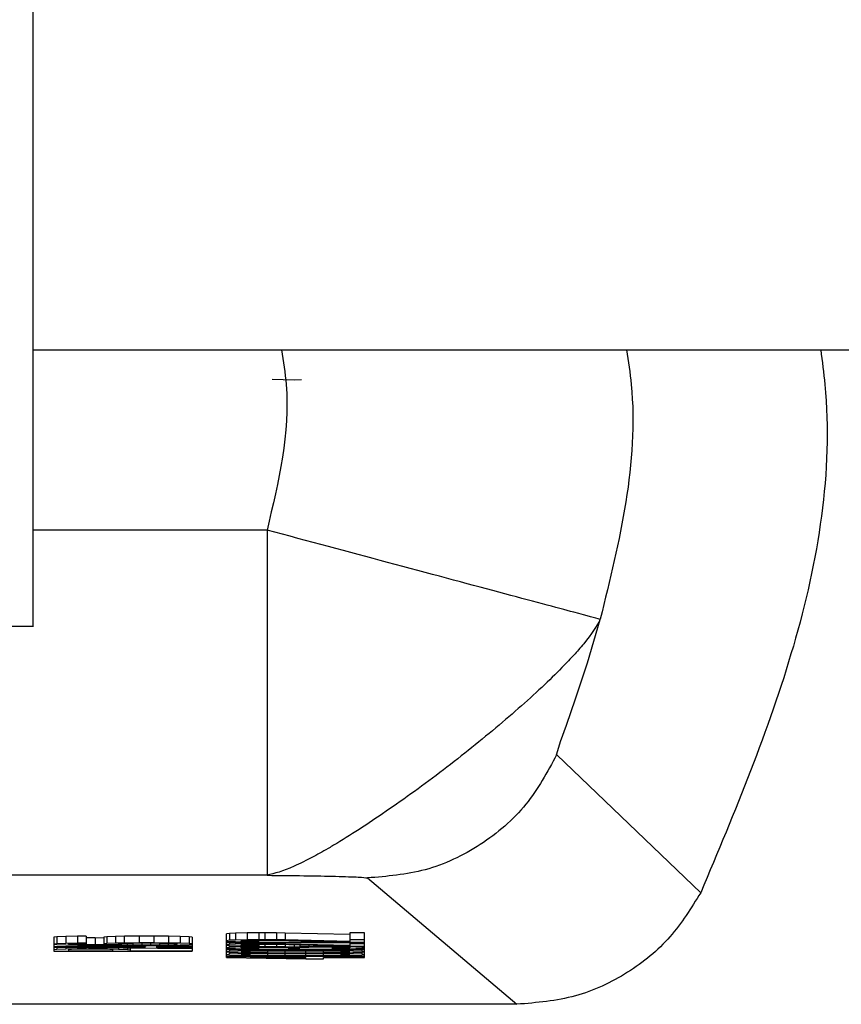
# Model space of a CAD drawing. Header units: inches. Extents: x 170 to 312, y 215 to 248.
# Tile 418 of 557: x 250.5089 to 250.5382, y 242.9916 to 243.0267. Entities that reach past the tile are written whole.
import ezdxf

# ---------------------------------------------------------------- set-up
doc = ezdxf.new("R2010")
doc.units = ezdxf.units.IN
doc.header["$LTSCALE"] = 0.25
doc.header["$MEASUREMENT"] = 0
doc.layers.add('STANDARD MOTOR LH', color=7, linetype='Continuous')

msp = doc.modelspace()

# ---------------------------------------------------------------- linework, layer by layer
at = {"layer": 'STANDARD MOTOR LH'}
for p, q in [((250.5093737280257, 243.0149654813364), (250.5438348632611, 243.0149648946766)), ((250.518296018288, 243.0139018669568), (250.5179033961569, 243.0139071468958)), ((250.5186887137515, 243.013890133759), (250.518296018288, 243.0139018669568)), ((250.5189504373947, 243.0139042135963), (250.5186887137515, 243.013890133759)), ((250.5177188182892, 243.0085444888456), (250.5093860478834, 243.0085444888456)), ((250.507473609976, 243.0051230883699), (250.5093984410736, 243.0051225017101)), ((250.5331737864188, 242.9956244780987), (250.5280416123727, 243.0005359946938)), ((250.5177188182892, 242.9962445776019), (250.4789074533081, 242.9962445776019)), ((250.5212985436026, 242.9961501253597), (250.5266254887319, 242.9916475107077)), ((250.5163804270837, 242.9941742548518), (250.5162757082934, 242.9941607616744)), ((250.5162757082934, 242.9933200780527), (250.5162757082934, 242.9941607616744)), ((250.5165898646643, 242.99418364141), (250.5163804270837, 242.9941742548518)), ((250.5163804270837, 242.9941742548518), (250.5163804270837, 242.9939284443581)), ((250.5170086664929, 242.9941924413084), (250.5165898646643, 242.99418364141)), ((250.5165898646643, 242.99418364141), (250.5165898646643, 242.9939372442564)), ((250.5174274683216, 242.9941947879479), (250.5170086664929, 242.9941924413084)), ((250.5170086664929, 242.9941924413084), (250.5170086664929, 242.9939466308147)), ((250.5176369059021, 242.9941947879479), (250.5174274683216, 242.9941947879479)), ((250.5174274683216, 242.9941947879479), (250.5174274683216, 242.9939489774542)), ((250.5180557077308, 242.9941924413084), (250.5176369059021, 242.9941947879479)), ((250.5176369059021, 242.9941947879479), (250.5176369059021, 242.9939489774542)), ((250.5183698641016, 242.9941877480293), (250.5180557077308, 242.9941924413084)), ((250.5180557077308, 242.9941924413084), (250.5180557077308, 242.9939466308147)), ((250.5206734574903, 242.99413084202), (250.5183698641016, 242.9941877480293)), ((250.5183698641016, 242.9941877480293), (250.5183698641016, 242.9939419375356)), ((250.5211969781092, 242.9941947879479), (250.5206734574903, 242.9941947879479)), ((250.5206734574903, 242.9941947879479), (250.5206734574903, 242.9938850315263)), ((250.5211969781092, 242.9933200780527), (250.5211969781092, 242.9941947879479)), ((250.5102288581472, 242.9940534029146), (250.5101241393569, 242.9940422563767)), ((250.5101241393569, 242.9940422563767), (250.5101241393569, 242.9935389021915)), ((250.5102288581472, 242.9938075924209), (250.5101241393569, 242.993796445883)), ((250.5105429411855, 242.9940651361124), (250.5102288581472, 242.9940534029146)), ((250.5102288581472, 242.9940534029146), (250.5102288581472, 242.9938075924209)), ((250.5105429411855, 242.9938193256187), (250.5102288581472, 242.9938075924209)), ((250.5109618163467, 242.994072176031), (250.5105429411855, 242.9940651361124)), ((250.5105429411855, 242.9940651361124), (250.5105429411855, 242.9938193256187)), ((250.5109618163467, 242.9938257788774), (250.5105429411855, 242.9938193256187)), ((250.5106476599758, 242.9937987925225), (250.5107523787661, 242.9938052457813)), ((250.5106476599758, 242.9937847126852), (250.5106476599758, 242.9937987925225)), ((250.5107523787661, 242.9938052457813), (250.5109618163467, 242.9938122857)), ((250.5107523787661, 242.9938052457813), (250.5107523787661, 242.9937782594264)), ((250.511275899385, 242.9940739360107), (250.5109618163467, 242.994072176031)), ((250.5109618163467, 242.994072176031), (250.5109618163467, 242.9938257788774)), ((250.511275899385, 242.993828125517), (250.5109618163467, 242.9938257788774)), ((250.5109618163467, 242.9938122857), (250.511275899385, 242.9938169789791)), ((250.5109618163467, 242.9938122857), (250.5109618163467, 242.9937712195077)), ((250.511275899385, 242.9940739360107), (250.511275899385, 242.9937665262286)), ((250.5115900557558, 242.9940105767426), (250.511275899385, 242.9940129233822)), ((250.5119041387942, 242.9940094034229), (250.5115900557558, 242.9940105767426)), ((250.5115900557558, 242.9940105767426), (250.5115900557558, 242.993764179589)), ((250.5120088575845, 242.9940557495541), (250.5119041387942, 242.9940446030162)), ((250.5119041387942, 242.9940446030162), (250.5119041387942, 242.9937870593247)), ((250.5120088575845, 242.9938099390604), (250.5119041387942, 242.9937987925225)), ((250.5123230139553, 242.9940674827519), (250.5120088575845, 242.9940557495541)), ((250.5120088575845, 242.9940557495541), (250.5120088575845, 242.9938099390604)), ((250.5123230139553, 242.9938210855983), (250.5120088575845, 242.9938099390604)), ((250.5126370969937, 242.9940739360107), (250.5123230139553, 242.9940674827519)), ((250.5123230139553, 242.9940674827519), (250.5123230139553, 242.9938210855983)), ((250.5126370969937, 242.993828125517), (250.5123230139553, 242.9938210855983)), ((250.5125323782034, 242.9938075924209), (250.5124277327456, 242.9938005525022)), ((250.5124277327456, 242.9938005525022), (250.5124277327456, 242.9937847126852)), ((250.512741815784, 242.9938146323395), (250.5125323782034, 242.9938075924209)), ((250.5125323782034, 242.9937782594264), (250.5125323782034, 242.9938075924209)), ((250.5131606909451, 242.9940786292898), (250.5126370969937, 242.9940739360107)), ((250.5126370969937, 242.993828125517), (250.5126370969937, 242.9940739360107)), ((250.5131606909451, 242.9938328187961), (250.5126370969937, 242.993828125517)), ((250.5129512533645, 242.9938193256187), (250.512741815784, 242.9938146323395)), ((250.512741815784, 242.9937712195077), (250.512741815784, 242.9938146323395)), ((250.5132653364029, 242.9938210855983), (250.5129512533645, 242.9938193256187)), ((250.5129512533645, 242.9937665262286), (250.5129512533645, 242.9938193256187)), ((250.513684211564, 242.9940786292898), (250.5131606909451, 242.9940786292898)), ((250.5131606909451, 242.9940786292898), (250.5131606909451, 242.9938328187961)), ((250.513684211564, 242.9938328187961), (250.5131606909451, 242.9938328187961)), ((250.5135794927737, 242.9938210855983), (250.5132653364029, 242.9938210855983)), ((250.5132653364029, 242.993764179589), (250.5132653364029, 242.9938210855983)), ((250.5138935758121, 242.9938193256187), (250.5135794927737, 242.9938210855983)), ((250.5135794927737, 242.993764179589), (250.5135794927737, 242.9938210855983)), ((250.5142077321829, 242.9940739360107), (250.513684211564, 242.9940786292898)), ((250.513684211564, 242.9940786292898), (250.513684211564, 242.9938328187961)), ((250.5142077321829, 242.993828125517), (250.513684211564, 242.9938328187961)), ((250.5142077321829, 242.9938146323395), (250.5138935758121, 242.9938193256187)), ((250.5138935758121, 242.9937665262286), (250.5138935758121, 242.9938193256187)), ((250.5146265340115, 242.9940674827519), (250.5142077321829, 242.9940739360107)), ((250.5142077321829, 242.9940739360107), (250.5142077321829, 242.993828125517)), ((250.5146265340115, 242.9938210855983), (250.5142077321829, 242.993828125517)), ((250.5144171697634, 242.9938075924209), (250.5142077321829, 242.9938146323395)), ((250.5142077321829, 242.9937712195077), (250.5142077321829, 242.9938146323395)), ((250.5145218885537, 242.9938005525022), (250.5144171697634, 242.9938075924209)), ((250.5144171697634, 242.9937782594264), (250.5144171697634, 242.9938075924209)), ((250.5145218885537, 242.9937847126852), (250.5145218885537, 242.9938005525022)), ((250.5149406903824, 242.9940557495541), (250.5146265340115, 242.9940674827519)), ((250.5146265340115, 242.9940674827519), (250.5146265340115, 242.9938210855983)), ((250.5149406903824, 242.9938099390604), (250.5146265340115, 242.9938210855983)), ((250.5150454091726, 242.9940446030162), (250.5149406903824, 242.9940557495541)), ((250.5149406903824, 242.9940557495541), (250.5149406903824, 242.9938099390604)), ((250.5150454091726, 242.9937987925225), (250.5149406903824, 242.9938099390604)), ((250.5150454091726, 242.9940446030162), (250.5150454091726, 242.9935389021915)), ((250.5163804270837, 242.9939284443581), (250.5162757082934, 242.9939149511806)), ((250.5162757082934, 242.9939055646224), (250.5163804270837, 242.9938897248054)), ((250.5211969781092, 242.9938486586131), (250.5162757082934, 242.9938486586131)), ((250.5170086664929, 242.9938210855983), (250.5162757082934, 242.9938351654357)), ((250.5165898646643, 242.9939372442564), (250.5163804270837, 242.9939284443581)), ((250.5163804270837, 242.9938897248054), (250.5165898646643, 242.9938803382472)), ((250.5163804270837, 242.9938328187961), (250.5163804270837, 242.9937823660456)), ((250.5170086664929, 242.9939466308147), (250.5165898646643, 242.9939372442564)), ((250.5165898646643, 242.9938803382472), (250.5170086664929, 242.9938715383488)), ((250.5165898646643, 242.9938292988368), (250.5165898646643, 242.9937917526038)), ((250.5170086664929, 242.9938005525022), (250.5165898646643, 242.9937917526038)), ((250.5167992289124, 242.9939126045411), (250.5169039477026, 242.993923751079)), ((250.5167992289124, 242.9939032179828), (250.5167992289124, 242.9939126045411)), ((250.5169039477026, 242.9938920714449), (250.5167992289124, 242.9939032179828)), ((250.5169039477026, 242.993923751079), (250.5171133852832, 242.9939307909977)), ((250.5169039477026, 242.993923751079), (250.5169039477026, 242.9938920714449)), ((250.5171133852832, 242.9938850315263), (250.5169039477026, 242.9938920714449)), ((250.5174274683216, 242.9939489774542), (250.5170086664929, 242.9939466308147)), ((250.5170086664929, 242.9938715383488), (250.5174274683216, 242.9938691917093)), ((250.5178463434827, 242.9938210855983), (250.5170086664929, 242.9938210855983)), ((250.5170086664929, 242.9938210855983), (250.5170086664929, 242.9938005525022)), ((250.5174274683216, 242.9938028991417), (250.5170086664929, 242.9938005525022)), ((250.5171133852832, 242.9939307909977), (250.5174274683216, 242.9939348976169)), ((250.5171133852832, 242.9939307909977), (250.5171133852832, 242.9938850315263)), ((250.5174274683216, 242.9938803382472), (250.5171133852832, 242.9938850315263)), ((250.5211969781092, 242.9938351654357), (250.5171133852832, 242.9938351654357)), ((250.5171133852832, 242.9938351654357), (250.5178463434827, 242.9938210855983)), ((250.5176369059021, 242.9939489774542), (250.5174274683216, 242.9939489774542)), ((250.5174274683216, 242.9939348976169), (250.5176369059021, 242.9939348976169)), ((250.5174274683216, 242.9938691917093), (250.5174274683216, 242.9939348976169)), ((250.5174274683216, 242.9938210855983), (250.5174274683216, 242.9938028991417)), ((250.5176369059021, 242.9938028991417), (250.5174274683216, 242.9938028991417)), ((250.5180557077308, 242.9939466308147), (250.5176369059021, 242.9939489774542)), ((250.5176369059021, 242.9939348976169), (250.5180557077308, 242.9939307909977)), ((250.5176369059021, 242.9938210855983), (250.5176369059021, 242.9938028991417)), ((250.5180557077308, 242.9938005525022), (250.5176369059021, 242.9938028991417)), ((250.5178463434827, 242.9938351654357), (250.5178463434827, 242.9938210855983)), ((250.5183698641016, 242.9939419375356), (250.5180557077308, 242.9939466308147)), ((250.5180557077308, 242.9939307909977), (250.5206734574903, 242.9938668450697)), ((250.5180557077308, 242.9938351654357), (250.5180557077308, 242.9938005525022)), ((250.5183698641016, 242.993796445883), (250.5180557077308, 242.9938005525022)), ((250.5206734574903, 242.9938850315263), (250.5183698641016, 242.9939419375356)), ((250.5183698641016, 242.9938351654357), (250.5183698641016, 242.993796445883)), ((250.5206734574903, 242.9937395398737), (250.5183698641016, 242.993796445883)), ((250.5211969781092, 242.9939489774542), (250.5206734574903, 242.9939489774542)), ((250.5206734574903, 242.9938668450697), (250.5211969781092, 242.9938668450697)), ((250.5206734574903, 242.9938351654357), (250.5206734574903, 242.9937395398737)), ((250.5211969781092, 242.9938028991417), (250.5206734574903, 242.9938028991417)), ((250.5101241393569, 242.9937870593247), (250.5102288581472, 242.9937759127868)), ((250.5150454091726, 242.993732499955), (250.5101241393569, 242.9936961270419)), ((250.5101241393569, 242.9936779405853), (250.5150454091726, 242.9936415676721)), ((250.5102288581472, 242.993605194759), (250.5101241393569, 242.9935934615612)), ((250.5101241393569, 242.9935389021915), (250.5150454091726, 242.9935389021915)), ((250.5102288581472, 242.9937759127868), (250.5105429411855, 242.993764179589)), ((250.5102288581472, 242.9936773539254), (250.5102288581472, 242.993605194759)), ((250.5105429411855, 242.9936139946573), (250.5102288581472, 242.993605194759)), ((250.5105429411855, 242.993764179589), (250.5109618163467, 242.9937577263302)), ((250.5133700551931, 242.9937072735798), (250.5105429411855, 242.9936867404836)), ((250.5105429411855, 242.9936867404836), (250.5133700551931, 242.9936662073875)), ((250.5105429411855, 242.9936750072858), (250.5105429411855, 242.9936139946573)), ((250.5109618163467, 242.993621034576), (250.5105429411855, 242.9936139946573)), ((250.5107523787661, 242.9937782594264), (250.5106476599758, 242.9937847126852)), ((250.5107523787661, 242.9936028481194), (250.5106476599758, 242.9935958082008)), ((250.5106476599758, 242.9935958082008), (250.5106476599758, 242.9935523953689)), ((250.5106476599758, 242.9935523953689), (250.512218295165, 242.9935523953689)), ((250.5109618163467, 242.9937712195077), (250.5107523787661, 242.9937782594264)), ((250.5109618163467, 242.9936075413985), (250.5107523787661, 242.9936028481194)), ((250.511275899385, 242.9937665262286), (250.5109618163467, 242.9937712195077)), ((250.5109618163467, 242.9937577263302), (250.5114853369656, 242.9937530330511)), ((250.5109618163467, 242.9936714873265), (250.5109618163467, 242.993621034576)), ((250.511275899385, 242.9936233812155), (250.5109618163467, 242.993621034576)), ((250.511275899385, 242.9936093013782), (250.5109618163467, 242.9936075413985)), ((250.5115900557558, 242.993764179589), (250.511275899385, 242.9937665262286)), ((250.511275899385, 242.9936233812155), (250.511275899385, 242.9936691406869)), ((250.511275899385, 242.9936233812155), (250.5116947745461, 242.9936233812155)), ((250.5115900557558, 242.9936093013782), (250.511275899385, 242.9936093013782)), ((250.5114853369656, 242.9937530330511), (250.512218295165, 242.9937506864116)), ((250.512218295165, 242.9937618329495), (250.5115900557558, 242.993764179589)), ((250.5119041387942, 242.9936075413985), (250.5115900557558, 242.9936093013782)), ((250.5116947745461, 242.9936662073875), (250.5116947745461, 242.9936233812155)), ((250.5116947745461, 242.9936233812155), (250.5120088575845, 242.993621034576)), ((250.5119041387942, 242.9937870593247), (250.5120088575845, 242.9937759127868)), ((250.5121135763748, 242.9936028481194), (250.5119041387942, 242.9936075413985)), ((250.5120088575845, 242.9937759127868), (250.5124277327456, 242.9937618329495)), ((250.5120088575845, 242.9936638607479), (250.5120088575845, 242.993621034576)), ((250.5120088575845, 242.993621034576), (250.5124277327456, 242.9936139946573)), ((250.512218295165, 242.9935958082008), (250.5121135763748, 242.9936028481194)), ((250.512218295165, 242.9937688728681), (250.512218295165, 242.9937618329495)), ((250.5124277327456, 242.9937618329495), (250.512218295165, 242.9937618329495)), ((250.512218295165, 242.9937506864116), (250.5129512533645, 242.9937506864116)), ((250.512218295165, 242.9935523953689), (250.512218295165, 242.9935958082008)), ((250.5124277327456, 242.9937847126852), (250.5125323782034, 242.9937782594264)), ((250.5124277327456, 242.9936609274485), (250.5124277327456, 242.9936139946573)), ((250.5124277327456, 242.9936139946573), (250.512741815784, 242.993605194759)), ((250.5125323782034, 242.9937782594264), (250.512741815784, 242.9937712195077)), ((250.512741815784, 242.9937712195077), (250.5129512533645, 242.9937665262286)), ((250.512741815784, 242.9936585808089), (250.512741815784, 242.993605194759)), ((250.512741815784, 242.993605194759), (250.5128465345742, 242.9935934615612)), ((250.5128465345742, 242.9936574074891), (250.5128465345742, 242.9935523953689)), ((250.5128465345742, 242.9935523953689), (250.5150454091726, 242.9935523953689)), ((250.5129512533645, 242.9937665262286), (250.5132653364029, 242.993764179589)), ((250.5129512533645, 242.9937506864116), (250.513684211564, 242.9937530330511)), ((250.5132653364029, 242.993764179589), (250.5135794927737, 242.993764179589)), ((250.5133700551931, 242.9936662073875), (250.5133700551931, 242.9937072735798)), ((250.5135794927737, 242.993764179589), (250.5138935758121, 242.9937665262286)), ((250.513684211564, 242.9937530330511), (250.5142077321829, 242.9937577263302)), ((250.5137889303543, 242.9937096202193), (250.5150454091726, 242.9937190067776)), ((250.5137889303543, 242.9936644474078), (250.5137889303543, 242.9937096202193)), ((250.5150454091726, 242.9936550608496), (250.5137889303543, 242.9936644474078)), ((250.5138935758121, 242.9937665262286), (250.5142077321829, 242.9937712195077)), ((250.5142077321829, 242.9937712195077), (250.5144171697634, 242.9937782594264)), ((250.5142077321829, 242.9937577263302), (250.5146265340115, 242.993764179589)), ((250.5144171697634, 242.9937782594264), (250.5145218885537, 242.9937847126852)), ((250.5146265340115, 242.993764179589), (250.5149406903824, 242.9937759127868)), ((250.5149406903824, 242.9937759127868), (250.5150454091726, 242.9937870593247)), ((250.5163804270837, 242.9937823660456), (250.5162757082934, 242.9937688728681)), ((250.5162757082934, 242.9937600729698), (250.5163804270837, 242.9937436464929)), ((250.5163804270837, 242.9936802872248), (250.5162757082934, 242.9936644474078)), ((250.5162757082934, 242.9936597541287), (250.5163804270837, 242.9936439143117)), ((250.5211969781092, 242.9936028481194), (250.5162757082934, 242.9936028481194)), ((250.5170086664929, 242.9935752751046), (250.5162757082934, 242.9935887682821)), ((250.5163804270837, 242.9935301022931), (250.5162757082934, 242.9935160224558)), ((250.5162757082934, 242.9935160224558), (250.5163804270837, 242.9935025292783)), ((250.5165898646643, 242.9937917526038), (250.5163804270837, 242.9937823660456)), ((250.5163804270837, 242.9937436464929), (250.5165898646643, 242.9937348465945)), ((250.5163804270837, 242.9937436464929), (250.5163804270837, 242.9936802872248)), ((250.5165898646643, 242.9936890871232), (250.5163804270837, 242.9936802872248)), ((250.5163804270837, 242.9936439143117), (250.5165898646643, 242.9936345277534)), ((250.5163804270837, 242.9935870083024), (250.5163804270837, 242.9935301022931)), ((250.5166945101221, 242.993541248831), (250.5163804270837, 242.9935301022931)), ((250.5163804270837, 242.9935025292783), (250.5166945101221, 242.9934913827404)), ((250.5163804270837, 242.9935025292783), (250.5163804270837, 242.993429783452)), ((250.5165898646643, 242.9937348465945), (250.5170086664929, 242.9937254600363)), ((250.5165898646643, 242.9937348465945), (250.5165898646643, 242.9936890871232)), ((250.5170086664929, 242.9936984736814), (250.5165898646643, 242.9936890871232)), ((250.5165898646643, 242.9936345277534), (250.5170086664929, 242.9936257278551)), ((250.5166945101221, 242.9935811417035), (250.5166945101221, 242.993541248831)), ((250.5170086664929, 242.9935482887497), (250.5166945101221, 242.993541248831)), ((250.5166945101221, 242.9934913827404), (250.5170086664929, 242.9934843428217)), ((250.5166945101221, 242.9934913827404), (250.5166945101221, 242.9934409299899)), ((250.5170086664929, 242.9934479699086), (250.5166945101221, 242.9934409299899)), ((250.5167992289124, 242.9937665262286), (250.5169039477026, 242.9937782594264)), ((250.5167992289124, 242.9937577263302), (250.5167992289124, 242.9937665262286)), ((250.5169039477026, 242.9937459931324), (250.5167992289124, 242.9937577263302)), ((250.5167992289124, 242.9936662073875), (250.5169039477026, 242.9936779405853)), ((250.5167992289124, 242.9936574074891), (250.5167992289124, 242.9936662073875)), ((250.5169039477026, 242.9936456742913), (250.5167992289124, 242.9936574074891)), ((250.5169039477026, 242.9935277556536), (250.5167992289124, 242.9935160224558)), ((250.5167992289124, 242.9935160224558), (250.5169039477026, 242.9935048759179)), ((250.5169039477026, 242.9937782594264), (250.5171133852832, 242.9937847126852)), ((250.5169039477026, 242.9937782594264), (250.5169039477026, 242.9937459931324)), ((250.5171133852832, 242.9937395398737), (250.5169039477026, 242.9937459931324)), ((250.5169039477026, 242.9936779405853), (250.5171133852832, 242.9936843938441)), ((250.5169039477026, 242.9936779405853), (250.5169039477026, 242.9936456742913)), ((250.5171133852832, 242.9936392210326), (250.5169039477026, 242.9936456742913)), ((250.5171133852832, 242.9935342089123), (250.5169039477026, 242.9935277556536)), ((250.5169039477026, 242.9935048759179), (250.5169039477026, 242.9935277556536)), ((250.5169039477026, 242.9935048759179), (250.5171133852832, 242.9934978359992)), ((250.5170086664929, 242.9937254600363), (250.5174274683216, 242.9937231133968)), ((250.5170086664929, 242.9937254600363), (250.5170086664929, 242.9936984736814)), ((250.5174274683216, 242.993700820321), (250.5170086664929, 242.9936984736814)), ((250.5170086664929, 242.9936257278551), (250.5174274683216, 242.9936233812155)), ((250.5178463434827, 242.9935752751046), (250.5170086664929, 242.9935752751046)), ((250.5170086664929, 242.9935752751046), (250.5170086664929, 242.9935482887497)), ((250.5174274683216, 242.9935523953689), (250.5170086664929, 242.9935482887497)), ((250.5170086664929, 242.9934843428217), (250.5174274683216, 242.9934796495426)), ((250.5170086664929, 242.9934843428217), (250.5170086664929, 242.9934479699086)), ((250.5174274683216, 242.9934526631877), (250.5170086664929, 242.9934479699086)), ((250.5171133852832, 242.9937847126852), (250.5174274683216, 242.9937894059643)), ((250.5171133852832, 242.9937847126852), (250.5171133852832, 242.9937395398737)), ((250.5174274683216, 242.9937348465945), (250.5171133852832, 242.9937395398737)), ((250.5171133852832, 242.9936843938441), (250.5174274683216, 242.9936890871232)), ((250.5171133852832, 242.9936843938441), (250.5171133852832, 242.9936392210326)), ((250.5174274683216, 242.9936345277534), (250.5171133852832, 242.9936392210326)), ((250.5211969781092, 242.9935887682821), (250.5171133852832, 242.9935887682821)), ((250.5171133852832, 242.9935887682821), (250.5178463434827, 242.9935752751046)), ((250.5177416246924, 242.9935435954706), (250.5171133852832, 242.9935342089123)), ((250.5171133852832, 242.9934978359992), (250.5171133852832, 242.9935342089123)), ((250.5171133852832, 242.9934978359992), (250.5177416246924, 242.9934890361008)), ((250.5174274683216, 242.9937894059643), (250.5176369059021, 242.9937894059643)), ((250.5174274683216, 242.9937894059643), (250.5174274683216, 242.993700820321)), ((250.5176369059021, 242.993700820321), (250.5174274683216, 242.993700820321)), ((250.5174274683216, 242.9936890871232), (250.5176369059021, 242.9936890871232)), ((250.5174274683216, 242.9936233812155), (250.5174274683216, 242.9936890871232)), ((250.5174274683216, 242.9935752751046), (250.5174274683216, 242.9935523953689)), ((250.5177416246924, 242.9935547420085), (250.5174274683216, 242.9935523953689)), ((250.5174274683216, 242.9934796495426), (250.5177416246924, 242.9934773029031)), ((250.5174274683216, 242.9934796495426), (250.5174274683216, 242.9934526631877)), ((250.5177416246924, 242.9934544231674), (250.5174274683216, 242.9934526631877)), ((250.5176369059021, 242.9937894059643), (250.5180557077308, 242.9937847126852)), ((250.5176369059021, 242.9937894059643), (250.5176369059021, 242.993700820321)), ((250.5180557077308, 242.9936984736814), (250.5176369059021, 242.993700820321)), ((250.5176369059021, 242.9936890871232), (250.5180557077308, 242.9936843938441)), ((250.5177416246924, 242.9935752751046), (250.5177416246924, 242.9935547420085)), ((250.5182651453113, 242.993557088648), (250.5177416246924, 242.9935547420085)), ((250.5183698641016, 242.9935459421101), (250.5177416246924, 242.9935435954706)), ((250.5177416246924, 242.9935435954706), (250.5177416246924, 242.9934890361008)), ((250.5177416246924, 242.9934890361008), (250.5183698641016, 242.9934866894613)), ((250.5177416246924, 242.9934773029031), (250.5182651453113, 242.9934749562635)), ((250.5177416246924, 242.9934773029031), (250.5177416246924, 242.9934544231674)), ((250.5182651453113, 242.9934567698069), (250.5177416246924, 242.9934544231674)), ((250.5183698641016, 242.993445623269), (250.5177416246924, 242.9934432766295)), ((250.5178463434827, 242.9935887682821), (250.5178463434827, 242.9935752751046)), ((250.5180557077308, 242.9937847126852), (250.5206734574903, 242.9937213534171)), ((250.5180557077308, 242.9937847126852), (250.5180557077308, 242.9936984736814)), ((250.5183698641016, 242.9936937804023), (250.5180557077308, 242.9936984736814)), ((250.5180557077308, 242.9936843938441), (250.5182651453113, 242.9936802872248)), ((250.5182651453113, 242.9936802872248), (250.5184745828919, 242.9936662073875)), ((250.5182651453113, 242.9935887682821), (250.5182651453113, 242.993557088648)), ((250.5192075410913, 242.993557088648), (250.5182651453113, 242.993557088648)), ((250.5182651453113, 242.9934749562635), (250.5192075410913, 242.9934749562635)), ((250.5182651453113, 242.9934749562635), (250.5182651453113, 242.9934567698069)), ((250.5192075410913, 242.9934567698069), (250.5182651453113, 242.9934567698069)), ((250.5183698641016, 242.9937770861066), (250.5183698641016, 242.9936937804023)), ((250.5186840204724, 242.9936843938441), (250.5183698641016, 242.9936937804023)), ((250.5191028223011, 242.9935459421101), (250.5183698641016, 242.9935459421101)), ((250.5183698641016, 242.9934866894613), (250.5183698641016, 242.9935459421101)), ((250.5183698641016, 242.9934866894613), (250.5191028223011, 242.9934866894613)), ((250.5191028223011, 242.993445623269), (250.5183698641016, 242.993445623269)), ((250.5183698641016, 242.9933863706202), (250.5183698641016, 242.993445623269)), ((250.5184745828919, 242.9936662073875), (250.5184745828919, 242.9936574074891)), ((250.5184745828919, 242.9936574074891), (250.5188933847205, 242.9936574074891)), ((250.5186840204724, 242.993769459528), (250.5186840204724, 242.9936843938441)), ((250.5188933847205, 242.9936961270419), (250.5186840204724, 242.9936843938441)), ((250.5188933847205, 242.993764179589), (250.5188933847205, 242.9936961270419)), ((250.5192075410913, 242.993700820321), (250.5188933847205, 242.9936961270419)), ((250.5188933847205, 242.9936662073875), (250.5189981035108, 242.9936802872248)), ((250.5188933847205, 242.9936574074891), (250.5188933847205, 242.9936662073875)), ((250.5189981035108, 242.9936802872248), (250.5192075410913, 242.9936867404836)), ((250.5197310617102, 242.9935435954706), (250.5191028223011, 242.9935459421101)), ((250.5191028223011, 242.9934866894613), (250.5191028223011, 242.9935459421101)), ((250.5191028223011, 242.9934866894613), (250.5197310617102, 242.9934890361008)), ((250.5197310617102, 242.9934432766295), (250.5191028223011, 242.993445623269)), ((250.5191028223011, 242.9933863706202), (250.5191028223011, 242.993445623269)), ((250.5192075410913, 242.9937565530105), (250.5192075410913, 242.993700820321)), ((250.51962634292, 242.9937025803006), (250.5192075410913, 242.993700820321)), ((250.5192075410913, 242.9936867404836), (250.51962634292, 242.9936914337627)), ((250.5192075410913, 242.9935887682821), (250.5192075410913, 242.993557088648)), ((250.5197310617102, 242.9935547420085), (250.5192075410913, 242.993557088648)), ((250.5192075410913, 242.9934749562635), (250.5197310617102, 242.9934773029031)), ((250.5192075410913, 242.9934749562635), (250.5192075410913, 242.9934567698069)), ((250.5197310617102, 242.9934544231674), (250.5192075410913, 242.9934567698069)), ((250.51962634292, 242.9937465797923), (250.51962634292, 242.9937025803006)), ((250.5200452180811, 242.9937025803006), (250.51962634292, 242.9937025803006)), ((250.51962634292, 242.9936914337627), (250.5200452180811, 242.9936914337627)), ((250.5197310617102, 242.9935887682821), (250.5197310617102, 242.9935547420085)), ((250.5200452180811, 242.9935523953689), (250.5197310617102, 242.9935547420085)), ((250.5203593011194, 242.9935342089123), (250.5197310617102, 242.9935435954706)), ((250.5197310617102, 242.9934890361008), (250.5197310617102, 242.9935435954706)), ((250.5197310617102, 242.9934890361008), (250.5203593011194, 242.9934978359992)), ((250.5197310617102, 242.9934773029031), (250.5200452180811, 242.9934796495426)), ((250.5197310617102, 242.9934773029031), (250.5197310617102, 242.9934544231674)), ((250.5200452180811, 242.9934520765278), (250.5197310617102, 242.9934544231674)), ((250.5200452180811, 242.9937366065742), (250.5200452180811, 242.9937025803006)), ((250.5203593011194, 242.993700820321), (250.5200452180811, 242.9937025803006)), ((250.5200452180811, 242.9936914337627), (250.5200452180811, 242.993621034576)), ((250.5200452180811, 242.9936914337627), (250.5202545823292, 242.9936890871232)), ((250.5202545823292, 242.9936345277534), (250.5200452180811, 242.9936321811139)), ((250.5200452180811, 242.993621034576), (250.5203593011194, 242.9936233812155)), ((250.5200452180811, 242.9935887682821), (250.5200452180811, 242.9935523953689)), ((250.5204640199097, 242.9935482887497), (250.5200452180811, 242.9935523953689)), ((250.5200452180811, 242.9934796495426), (250.5204640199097, 242.9934843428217)), ((250.5200452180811, 242.9934796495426), (250.5200452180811, 242.9934520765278)), ((250.5204640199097, 242.9934479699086), (250.5200452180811, 242.9934520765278)), ((250.5202545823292, 242.9936890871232), (250.5204640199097, 242.9936843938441)), ((250.5202545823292, 242.9936890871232), (250.5202545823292, 242.9936345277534)), ((250.5204640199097, 242.9936392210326), (250.5202545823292, 242.9936345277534)), ((250.5203593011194, 242.9937289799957), (250.5203593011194, 242.993700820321)), ((250.5206734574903, 242.9936961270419), (250.5203593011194, 242.993700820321)), ((250.5203593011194, 242.9936233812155), (250.5206734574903, 242.9936274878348)), ((250.5205687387, 242.9935277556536), (250.5203593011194, 242.9935342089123)), ((250.5203593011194, 242.9934978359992), (250.5203593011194, 242.9935342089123)), ((250.5203593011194, 242.9934978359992), (250.5205687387, 242.9935048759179)), ((250.5204640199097, 242.9936843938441), (250.5205687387, 242.9936802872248)), ((250.5204640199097, 242.9936843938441), (250.5204640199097, 242.9936392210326)), ((250.5205687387, 242.9936439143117), (250.5204640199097, 242.9936392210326)), ((250.5204640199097, 242.9935887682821), (250.5204640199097, 242.9935482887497)), ((250.5207781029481, 242.993541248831), (250.5204640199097, 242.9935482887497)), ((250.5204640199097, 242.9934843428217), (250.5207781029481, 242.9934907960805)), ((250.5204640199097, 242.9934843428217), (250.5204640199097, 242.9934479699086)), ((250.5207781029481, 242.9934409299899), (250.5204640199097, 242.9934479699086)), ((250.5205687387, 242.9936802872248), (250.5206734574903, 242.993668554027)), ((250.5205687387, 242.9936802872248), (250.5205687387, 242.9936439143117)), ((250.5206734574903, 242.9936550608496), (250.5205687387, 242.9936439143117)), ((250.5206734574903, 242.9935160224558), (250.5205687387, 242.9935277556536)), ((250.5205687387, 242.9935048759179), (250.5205687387, 242.9935277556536)), ((250.5205687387, 242.9935048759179), (250.5206734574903, 242.9935160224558)), ((250.5206734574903, 242.9937213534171), (250.5211969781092, 242.9937213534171)), ((250.5206734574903, 242.9936961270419), (250.5206734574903, 242.9937213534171)), ((250.5208828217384, 242.9936890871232), (250.5206734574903, 242.9936961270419)), ((250.5206734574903, 242.993668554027), (250.5206734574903, 242.9936550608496)), ((250.5206734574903, 242.9936274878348), (250.5208828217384, 242.9936345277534)), ((250.5207781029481, 242.9935887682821), (250.5207781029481, 242.993541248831)), ((250.5210922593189, 242.9935295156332), (250.5207781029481, 242.993541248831)), ((250.5207781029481, 242.9934907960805), (250.5210922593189, 242.9935025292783)), ((250.5207781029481, 242.9934907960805), (250.5207781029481, 242.9934409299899)), ((250.5208828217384, 242.9937213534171), (250.5208828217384, 242.9936890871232)), ((250.5210922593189, 242.9936802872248), (250.5208828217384, 242.9936890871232)), ((250.5208828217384, 242.9936345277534), (250.5210922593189, 242.9936439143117)), ((250.5210922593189, 242.9937213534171), (250.5210922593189, 242.9936802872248)), ((250.5211969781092, 242.9936709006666), (250.5210922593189, 242.9936802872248)), ((250.5210922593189, 242.9936439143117), (250.5211969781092, 242.99365271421)), ((250.5210922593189, 242.9935887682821), (250.5210922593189, 242.9935295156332)), ((250.5211969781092, 242.9935160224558), (250.5210922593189, 242.9935295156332)), ((250.5210922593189, 242.9935025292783), (250.5211969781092, 242.9935160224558)), ((250.5210922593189, 242.9935025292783), (250.5210922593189, 242.993429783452)), ((250.5163804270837, 242.993429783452), (250.5162757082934, 242.9934157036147)), ((250.5162757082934, 242.9934157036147), (250.5163804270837, 242.9934022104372)), ((250.5191028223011, 242.99333415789), (250.5162757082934, 242.99333415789)), ((250.5162757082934, 242.9933200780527), (250.5191028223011, 242.9932655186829)), ((250.5166945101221, 242.9934409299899), (250.5163804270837, 242.993429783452)), ((250.5163804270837, 242.9934022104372), (250.5166945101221, 242.9933910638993)), ((250.5166945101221, 242.9933910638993), (250.5170086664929, 242.9933840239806)), ((250.5169039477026, 242.9934274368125), (250.5167992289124, 242.9934157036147)), ((250.5167992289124, 242.9934157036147), (250.5169039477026, 242.9934045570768)), ((250.5171133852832, 242.9934338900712), (250.5169039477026, 242.9934274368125)), ((250.5169039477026, 242.9934045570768), (250.5169039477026, 242.9934274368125)), ((250.5169039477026, 242.9934045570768), (250.5171133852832, 242.9933975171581)), ((250.5170086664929, 242.9933840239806), (250.5174274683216, 242.9933793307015)), ((250.5177416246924, 242.9934432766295), (250.5171133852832, 242.9934338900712)), ((250.5171133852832, 242.9933975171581), (250.5171133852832, 242.9934338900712)), ((250.5171133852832, 242.9933975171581), (250.5177416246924, 242.9933887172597)), ((250.5191028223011, 242.9933200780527), (250.5171133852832, 242.9933200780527)), ((250.5171133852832, 242.9933200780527), (250.5191028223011, 242.9932813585)), ((250.5174274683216, 242.9933793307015), (250.5177416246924, 242.993376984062)), ((250.5177416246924, 242.9934432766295), (250.5177416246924, 242.9933887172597)), ((250.5177416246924, 242.9933887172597), (250.5183698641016, 242.9933863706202)), ((250.5177416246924, 242.993376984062), (250.5182651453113, 242.9933752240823)), ((250.5182651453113, 242.9933752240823), (250.5192075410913, 242.9933752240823)), ((250.5183698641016, 242.9933863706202), (250.5191028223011, 242.9933863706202)), ((250.5191028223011, 242.9933863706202), (250.5197310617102, 242.9933887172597)), ((250.5191028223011, 242.9933752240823), (250.5191028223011, 242.99333415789)), ((250.5197310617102, 242.9933564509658), (250.5191028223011, 242.9933564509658)), ((250.5191028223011, 242.9932813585), (250.5191028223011, 242.9933200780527)), ((250.5191028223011, 242.9932655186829), (250.5197310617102, 242.9932655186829)), ((250.5192075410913, 242.9933752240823), (250.5197310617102, 242.993376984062)), ((250.5203593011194, 242.9934338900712), (250.5197310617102, 242.9934432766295)), ((250.5197310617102, 242.9933887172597), (250.5197310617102, 242.9934432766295)), ((250.5197310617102, 242.9933887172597), (250.5203593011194, 242.9933975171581)), ((250.5197310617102, 242.993376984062), (250.5200452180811, 242.9933793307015)), ((250.5197310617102, 242.99333415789), (250.5197310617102, 242.993376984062)), ((250.5211969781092, 242.99333415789), (250.5197310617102, 242.99333415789)), ((250.5197310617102, 242.9933200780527), (250.5211969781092, 242.9933200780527)), ((250.5197310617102, 242.9932655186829), (250.5197310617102, 242.9933200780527)), ((250.5200452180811, 242.9933793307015), (250.5204640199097, 242.9933840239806)), ((250.5205687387, 242.9934274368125), (250.5203593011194, 242.9934338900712)), ((250.5203593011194, 242.9933975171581), (250.5203593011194, 242.9934338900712)), ((250.5203593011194, 242.9933975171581), (250.5205687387, 242.9934045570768)), ((250.5204640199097, 242.9933840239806), (250.5207781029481, 242.9933910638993)), ((250.5206734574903, 242.9934157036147), (250.5205687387, 242.9934274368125)), ((250.5205687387, 242.9934045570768), (250.5205687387, 242.9934274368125)), ((250.5205687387, 242.9934045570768), (250.5206734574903, 242.9934157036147)), ((250.5210922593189, 242.993429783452), (250.5207781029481, 242.9934409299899)), ((250.5207781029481, 242.9933910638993), (250.5210922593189, 242.9934022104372)), ((250.5211969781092, 242.9934157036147), (250.5210922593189, 242.993429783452)), ((250.5210922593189, 242.9934022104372), (250.5211969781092, 242.9934157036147)), ((250.5266254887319, 242.9916475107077), (250.4700007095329, 242.9916475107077))]:
    msp.add_line(p, q, dxfattribs=at)
at = {"layer": 'STANDARD MOTOR LH', "flags": 128}
for points in [[(250.5177188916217, 243.0085444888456), (250.5177188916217, 243.0061779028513), (250.5177188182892, 243.0038993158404), (250.5177188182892, 242.9962445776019)], [(250.5280416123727, 243.0005359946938), (250.5280398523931, 243.0005406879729), (250.5280438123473, 243.0005764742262), (250.5281824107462, 243.0010141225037), (250.52838781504, 243.0015990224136), (250.5287138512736, 243.0025300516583), (250.5291429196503, 243.0038183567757), (250.5295972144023, 243.0053659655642)]]:
    msp.add_lwpolyline(points, dxfattribs=at)
at = {"layer": 'STANDARD MOTOR LH'}
for points, knots in [([(250.5093859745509, 243.0051230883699), (250.5093860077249, 243.0054269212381), (250.5093860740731, 243.006034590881), (250.5093860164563, 243.0109952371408), (250.5093861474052, 243.0185809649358), (250.5093861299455, 243.0260504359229), (250.5093861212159, 243.0297850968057)], [0, 0, 0, 0, 0.2499924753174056, 0.4999881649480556, 0.7499990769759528, 1, 1, 1, 1]), ([(250.5182398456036, 243.0149654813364), (250.5183040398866, 243.0145556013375), (250.518639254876, 243.0124152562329), (250.5181303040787, 243.0102749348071), (250.5177188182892, 243.0085444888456)], [0, 0, 0, 0, 0.1915018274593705, 0.9999999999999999, 0.9999999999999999, 0.9999999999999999, 0.9999999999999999]), ([(250.5305355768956, 243.0149654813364), (250.5305966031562, 243.0145556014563), (250.5310729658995, 243.0113561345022), (250.5302823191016, 243.0081566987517), (250.5295929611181, 243.005367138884)], [0, 0, 0, 0, 0.1281088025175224, 1, 1, 1, 1]), ([(250.5374507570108, 243.0149648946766), (250.5375048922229, 243.0145559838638), (250.5379700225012, 243.0110426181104), (250.5368102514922, 243.004264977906), (250.5343859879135, 242.9985047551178), (250.5331737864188, 242.9956244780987)], [0, 0, 0, 0, 0.0617860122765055, 0.5308660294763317, 1, 1, 1, 1]), ([(250.5295972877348, 243.0053659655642), (250.5293900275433, 243.0054213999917), (250.5289592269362, 243.0055366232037), (250.5261820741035, 243.0062796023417), (250.5222313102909, 243.0073374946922), (250.5191845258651, 243.0081524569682), (250.5177188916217, 243.0085444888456)], [0, 0, 0, 0, 0.2405530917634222, 0.5000015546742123, 0.7594792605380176, 1, 1, 1, 1]), ([(250.5295972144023, 243.0053659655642), (250.5294507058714, 243.0051095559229), (250.529276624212, 243.0048048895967), (250.5287835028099, 243.0042361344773), (250.5284078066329, 243.0038208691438), (250.5275915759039, 243.0029946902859), (250.5261514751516, 243.0017112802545), (250.5241466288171, 243.0000813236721), (250.5220508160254, 242.9985626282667), (250.5207856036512, 242.9977339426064), (250.5201755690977, 242.9973623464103), (250.5200952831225, 242.9973156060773), (250.5198165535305, 242.997152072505), (250.5193013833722, 242.9968676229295), (250.5184151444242, 242.9964157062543), (250.5179970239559, 242.9963129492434), (250.5177188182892, 242.9962445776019)], [0, 0, 0, 0, 0.124848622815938, 0.1483453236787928, 0.1877250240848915, 0.2504079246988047, 0.3752229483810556, 0.5001195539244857, 0.6249333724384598, 0.7497462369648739, 0.7515390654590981, 0.7550771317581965, 0.7672887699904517, 0.8124089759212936, 0.8751821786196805, 1, 1, 1, 1]), ([(250.5280413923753, 243.0005359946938), (250.5277075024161, 242.9999245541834), (250.5270253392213, 242.9986753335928), (250.5253709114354, 242.9972645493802), (250.5234107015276, 242.9963241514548), (250.5219926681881, 242.9962073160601), (250.5212985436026, 242.9961501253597)], [0, 0, 0, 0, 0.2447380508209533, 0.5000189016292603, 0.7552602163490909, 1, 1, 1, 1]), ([(250.5177188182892, 242.9962445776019), (250.5181714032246, 242.9962406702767), (250.5190967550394, 242.9962326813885), (250.5202013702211, 242.996209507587), (250.5210668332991, 242.9961827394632), (250.5212224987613, 242.9961608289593), (250.5212985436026, 242.9961501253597)], [0, 0, 0, 0, 0.2459959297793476, 0.5029614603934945, 0.7571894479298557, 1, 1, 1, 1]), ([(250.5331737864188, 242.9956244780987), (250.5328364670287, 242.9950795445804), (250.5321503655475, 242.9939711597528), (250.5305917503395, 242.9927088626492), (250.5287166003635, 242.9918206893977), (250.5273296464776, 242.991705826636), (250.5266254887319, 242.9916475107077)], [0, 0, 0, 0, 0.2379310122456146, 0.4839473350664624, 0.7379995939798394, 0.9999999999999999, 0.9999999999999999, 0.9999999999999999, 0.9999999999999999])]:
    msp.add_open_spline(points, degree=3, knots=knots, dxfattribs=at)

doc.saveas('drawing.dxf')
